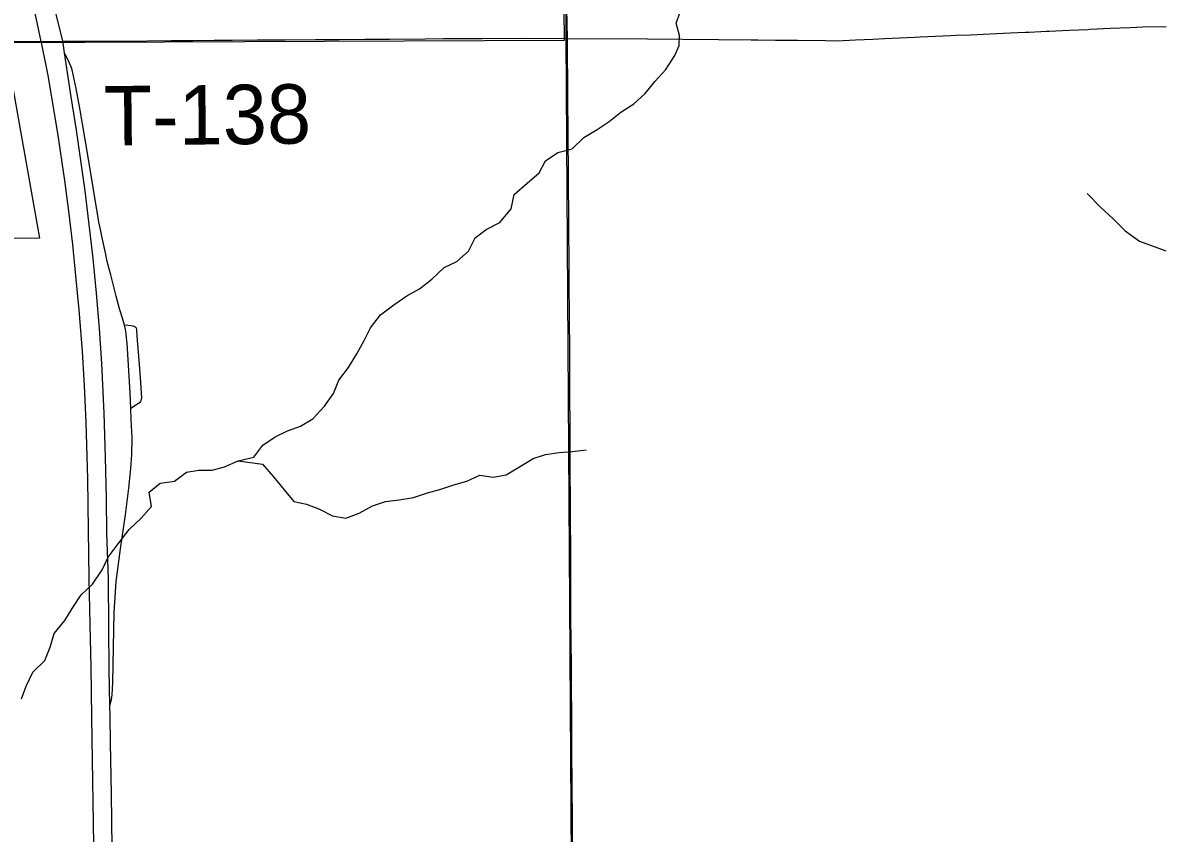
# Model space of a CAD drawing. Extents: x 0 to 34, y 0 to 22.
# Drawn here: x 6.453 to 6.998, y 18.387 to 18.775 of the extents above; entities that cross this region are included whole.
import ezdxf

# ---------------------------------------------------------------- set-up
doc = ezdxf.new("R2010")
doc.units = 0
for name, color, linetype in [('GM_X_Corporation', 7, 'Continuous'), ('GM_X_County_Road', 7, 'Continuous'), ('GM_X_Interchange_Ramps', 7, 'Continuous'), ('GM_X_Interstate_Route', 7, 'Continuous'), ('GM_X_Minor_River', 7, 'Continuous'), ('GM_X_Rail_Line_Text', 7, 'Continuous'), ('GM_X_Township', 7, 'Continuous'), ('GM_X_Township_Road', 7, 'Continuous'), ('GM_X_Township_Road_Text', 7, 'Continuous')]:
    doc.layers.add(name, color=color, linetype=linetype)

msp = doc.modelspace()

# ---------------------------------------------------------------- linework, layer by layer
at = {"layer": 'GM_X_Corporation'}
msp.add_lwpolyline([(6.70502, 19.58201), (6.70762, 19.16786), (6.71181, 18.76657), (6.4441, 18.76539), (6.46064, 18.67204), (6.39724, 18.67173), (6.39724, 18.67218), (6.29309, 18.67122), (6.29363, 18.6175), (6.24566, 18.61703), (6.24591, 18.57643), (6.19122, 18.57632), (6.19207, 18.50705), (6.20259, 18.50704), (6.20346, 18.45598), (6.19295, 18.45598), (6.19355, 18.42096), (6.12817, 18.42074), (6.08699, 18.42046), (6.05815, 18.42026)], dxfattribs=at)
at = {"layer": 'GM_X_County_Road'}
for points in [[(6.71341, 18.76756), (6.71307, 18.78892), (6.713, 18.79793), (6.71262, 18.82466), (6.71253, 18.83419), (6.71237, 18.85234), (6.71249, 18.86895), (6.71254, 18.90475), (6.71231, 18.95523), (6.7124, 18.9584), (6.71204, 18.98874), (6.71181, 19.00898), (6.71148, 19.03514), (6.7113, 19.04322), (6.71112, 19.06355), (6.71103, 19.09563), (6.7108, 19.11532), (6.71057, 19.13056), (6.71047, 19.14951), (6.71038, 19.1683)], [(6.71601, 18.37432), (6.71583, 18.39102), (6.7157, 18.4122), (6.71562, 18.42467), (6.71557, 18.43294), (6.71553, 18.43905), (6.71539, 18.46134), (6.71536, 18.4671), (6.71524, 18.479), (6.71512, 18.4906), (6.71506, 18.49624), (6.71513, 18.51624), (6.71496, 18.54367), (6.71475, 18.56271), (6.71468, 18.58157), (6.71461, 18.59706), (6.71458, 18.60732), (6.71454, 18.61551), (6.71437, 18.63623), (6.71434, 18.64894), (6.7143, 18.65641), (6.71406, 18.68047), (6.71389, 18.69988), (6.71375, 18.72339), (6.71368, 18.73795), (6.71355, 18.74945), (6.71351, 18.75664), (6.71341, 18.76756)]]:
    msp.add_lwpolyline(points, dxfattribs=at)
at = {"layer": 'GM_X_Interchange_Ramps'}
for points in [[(6.49443, 18.44829), (6.49515, 18.45122), (6.49552, 18.45351), (6.49581, 18.45935), (6.49647, 18.49288), (6.49749, 18.50771), (6.49945, 18.52329), (6.50183, 18.53965), (6.50345, 18.55243), (6.50447, 18.5618), (6.5049, 18.56844), (6.50507, 18.57662), (6.50464, 18.58522), (6.50443, 18.59056), (6.50413, 18.598), (6.50263, 18.62181), (6.50241, 18.62433), (6.50216, 18.62636), (6.50185, 18.62822), (6.50139, 18.63037), (6.50039, 18.63363), (6.49906, 18.6382), (6.49798, 18.64188), (6.4974, 18.64416), (6.49607, 18.6494), (6.49481, 18.65437), (6.49406, 18.65731), (6.49317, 18.66081), (6.49226, 18.6649), (6.49129, 18.66927), (6.49051, 18.67297), (6.49019, 18.67449), (6.48969, 18.6769), (6.48917, 18.67967), (6.48877, 18.68177), (6.48658, 18.69528), (6.48369, 18.71265), (6.48011, 18.73327), (6.47824, 18.74358), (6.47637, 18.75246), (6.47581, 18.754), (6.47505, 18.75566), (6.47262, 18.76058)], [(6.50443, 18.59056), (6.50811, 18.59297), (6.50885, 18.59353), (6.50932, 18.59409), (6.5096, 18.59472), (6.50972, 18.59562), (6.50906, 18.60508), (6.50842, 18.61357), (6.5077, 18.62304), (6.50736, 18.62782), (6.50727, 18.62847), (6.50702, 18.62906), (6.50658, 18.62947), (6.50611, 18.62972), (6.50552, 18.6299), (6.50456, 18.63003), (6.50139, 18.63037)]]:
    msp.add_lwpolyline(points, dxfattribs=at)
at = {"layer": 'GM_X_Interstate_Route'}
for points in [[(6.46168, 18.76561), (6.46158, 18.7661), (6.45289, 18.80699)], [(6.47181, 18.76618), (6.4627, 18.80382)], [(6.48711, 18.36215), (6.48696, 18.3716), (6.48578, 18.4428), (6.48539, 18.46685), (6.48493, 18.48707), (6.48447, 18.50912), (6.48421, 18.5323), (6.48386, 18.55687), (6.48299, 18.5837), (6.4823, 18.60141), (6.48126, 18.61774), (6.47969, 18.63771), (6.47813, 18.65393), (6.47671, 18.66902), (6.47476, 18.68484), (6.47286, 18.69959), (6.46953, 18.72219), (6.4649, 18.74985), (6.46168, 18.76561)], [(6.49592, 18.36181), (6.49576, 18.37171), (6.49543, 18.38024), (6.49523, 18.40609), (6.49472, 18.43045), (6.49452, 18.44341), (6.49443, 18.44829), (6.49413, 18.46541), (6.49387, 18.48586), (6.49367, 18.50917), (6.49296, 18.53086), (6.49276, 18.5474), (6.4923, 18.56719), (6.49172, 18.58829), (6.49055, 18.61193), (6.48944, 18.62879), (6.48794, 18.64566), (6.48644, 18.6622), (6.48488, 18.67574), (6.48254, 18.69469), (6.4785, 18.72367), (6.47589, 18.73962), (6.47262, 18.76058), (6.47181, 18.76618)]]:
    msp.add_lwpolyline(points, dxfattribs=at)
at = {"layer": 'GM_X_Minor_River'}
for points in [[(6.55582, 18.56539), (6.56335, 18.56723), (6.5676, 18.573), (6.57359, 18.57689), (6.5794, 18.57984), (6.5856, 18.58204), (6.59159, 18.58556), (6.59716, 18.59154), (6.6014, 18.59768), (6.60394, 18.60399), (6.60856, 18.61014), (6.61261, 18.61666), (6.61609, 18.62299), (6.6192, 18.62911), (6.62401, 18.63527), (6.63035, 18.64012), (6.63652, 18.64441), (6.6427, 18.64774), (6.64848, 18.65239), (6.65444, 18.658), (6.66044, 18.66076), (6.66603, 18.66579), (6.66932, 18.67211), (6.67455, 18.67619), (6.68111, 18.67953), (6.68648, 18.68608), (6.68787, 18.69293), (6.6942, 18.69835), (6.69998, 18.7032), (6.70291, 18.70894), (6.70889, 18.71303), (6.71567, 18.71467), (6.72125, 18.72008), (6.72761, 18.72399), (6.7334, 18.72788), (6.739, 18.73234), (6.74517, 18.73625), (6.75057, 18.74127), (6.75539, 18.74705), (6.76058, 18.75264), (6.76481, 18.75936), (6.767, 18.76414), (6.76711, 18.76889), (6.76549, 18.77493), (6.7673, 18.77971)], [(6.9623, 18.69337), (6.96866, 18.68684), (6.97462, 18.68125), (6.98039, 18.67547), (6.98729, 18.67047), (6.99376, 18.66811), (6.99985, 18.66594)], [(6.55582, 18.56539), (6.56739, 18.56388), (6.57279, 18.55772), (6.57782, 18.55154), (6.58245, 18.54593), (6.58853, 18.54471), (6.59481, 18.54235), (6.60092, 18.53905), (6.60737, 18.53802), (6.61376, 18.54041), (6.62013, 18.54393), (6.62633, 18.54594), (6.63294, 18.54682), (6.63973, 18.54788), (6.6465, 18.55009), (6.65233, 18.55171), (6.6591, 18.55391), (6.66531, 18.55573), (6.67151, 18.5585), (6.67795, 18.55766), (6.68418, 18.55872), (6.69054, 18.56262), (6.69709, 18.56653), (6.70292, 18.56853), (6.70952, 18.56941), (6.71594, 18.5699), (6.72236, 18.57077)], [(6.45209, 18.45163), (6.45426, 18.45755), (6.45755, 18.46424), (6.46331, 18.46985), (6.46584, 18.47634), (6.46781, 18.48283), (6.47281, 18.48899), (6.4763, 18.49474), (6.48073, 18.50127), (6.48612, 18.50649), (6.49073, 18.51321), (6.49365, 18.51933), (6.49845, 18.52568), (6.50363, 18.5326), (6.5094, 18.53801), (6.5144, 18.5436), (6.51315, 18.55041), (6.51856, 18.55468), (6.52535, 18.55575), (6.53114, 18.56002), (6.53699, 18.56089), (6.54342, 18.561), (6.54925, 18.56262), (6.55582, 18.56539)]]:
    msp.add_lwpolyline(points, dxfattribs=at)
at = {"layer": 'GM_X_Rail_Line_Text'}
msp.add_lwpolyline([(7.05001, 20.48828), (6.99108, 20.48711), (6.69534, 20.4811), (6.69577, 20.38797), (6.6972, 20.33895), (6.70046, 20.15267), (6.70176, 19.95589), (6.70342, 19.80339), (6.70464, 19.7337), (6.70537, 19.6821), (6.70963, 19.16766), (6.71042, 19.04387), (6.71169, 18.92788), (6.71262, 18.76776), (6.71518, 18.37415), (6.71961, 17.89693), (6.9468, 17.90052), (6.96766, 17.90085), (7.25546, 17.90618)], dxfattribs=at)
at = {"layer": 'GM_X_Township'}
msp.add_lwpolyline([(6.70537, 19.6821), (6.70963, 19.16766), (6.71042, 19.04387), (6.71169, 18.92788), (6.71262, 18.76776), (6.71518, 18.37415), (6.71961, 17.89693), (6.52686, 17.89276), (6.52166, 17.89265), (6.51777, 17.89256), (6.14296, 17.88445), (5.68786, 17.8746), (5.23962, 17.86489), (4.75674, 17.85444)], dxfattribs=at)
at = {"layer": 'GM_X_Township_Road'}
for points in [[(6.71341, 18.76756), (6.75176, 18.76741), (6.78573, 18.76705), (6.80135, 18.76688), (6.80459, 18.76685), (6.8131, 18.76676), (6.82354, 18.76665), (6.83693, 18.76651), (6.84251, 18.76645), (6.85134, 18.76685), (6.85969, 18.76723), (6.86523, 18.76748), (6.87953, 18.76813), (6.88225, 18.76825), (6.89697, 18.76892), (6.8996, 18.76904), (6.90639, 18.76934), (6.91582, 18.76977), (6.92536, 18.77021), (6.93277, 18.77054), (6.93449, 18.77062), (6.94281, 18.771), (6.94411, 18.77106), (6.95365, 18.77149), (6.96257, 18.7719), (6.96348, 18.77194), (6.97341, 18.77239), (6.98289, 18.77282), (6.98893, 18.77309), (7.00009, 18.77318)], [(6.44648, 18.76605), (6.46158, 18.7661), (6.47181, 18.76618), (6.48517, 18.76622), (6.49197, 18.76625), (6.50096, 18.7663), (6.52371, 18.76654), (6.52814, 18.76657)], [(6.52814, 18.76657), (6.53406, 18.76661), (6.5444, 18.76668), (6.55291, 18.76674), (6.56515, 18.76683), (6.57832, 18.76692), (6.59278, 18.76702), (6.60421, 18.7671), (6.61641, 18.76719), (6.62824, 18.76727), (6.64534, 18.76739), (6.6539, 18.76745), (6.66084, 18.7675), (6.67267, 18.76758), (6.69431, 18.76773), (6.71341, 18.76756)]]:
    msp.add_lwpolyline(points, dxfattribs=at)

# ---------------------------------------------------------------- texts
at = {"layer": 'GM_X_Township_Road_Text'}
msp.add_text('T-138', height=0.028409, rotation=0.5614, dxfattribs=at).set_placement((6.4916, 18.71632))

doc.saveas('drawing.dxf')
